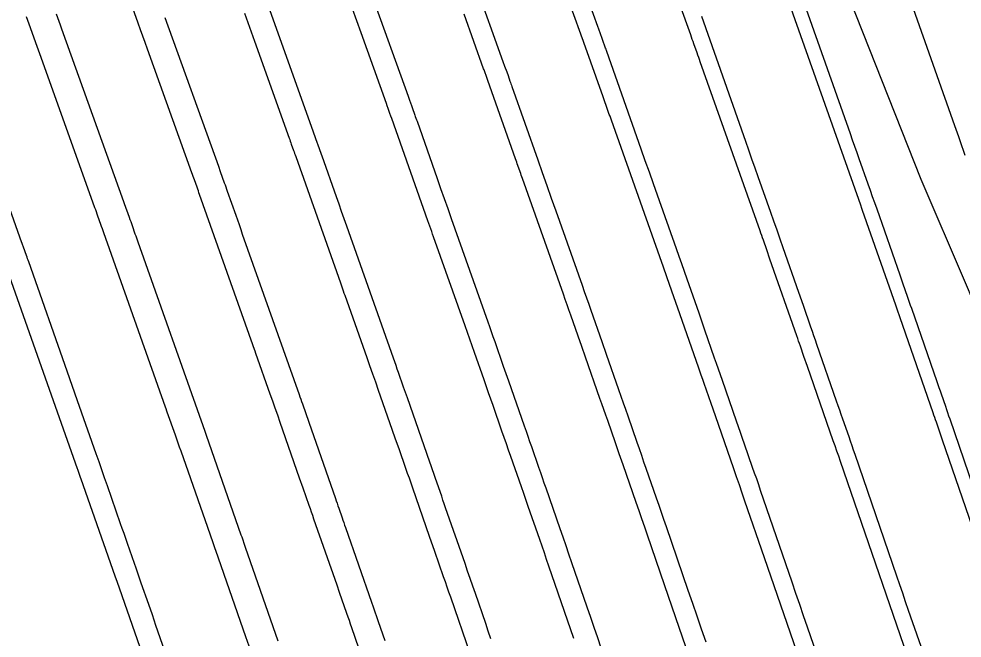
# Model space of a CAD drawing. Extents: x 954385 to 988206, y 1868364 to 1924553.
# Drawn here: x 957836.08 to 957863.48, y 1919839.64 to 1919857.64 of the extents above; entities that cross this region are included whole.
import ezdxf

# ---------------------------------------------------------------- set-up
doc = ezdxf.new("R2010")
doc.units = 0
for name, color, linetype in [('16', 7, 'Continuous'), ('6', 7, 'Continuous'), ('7', 7, 'Continuous'), ('Default', 7, 'Continuous')]:
    doc.layers.add(name, color=color, linetype=linetype)

msp = doc.modelspace()

# ---------------------------------------------------------------- linework, layer by layer
at = {"layer": '16'}
for points in [[(957845.213, 1919899.447), (957846.229, 1919896.789), (957848.704, 1919890.598), (957849.094, 1919889.63), (957851.185, 1919884.41), (957852.973, 1919879.813), (957853.512, 1919878.161), (957855.57, 1919871.813), (957856.234, 1919869.762), (957857.616, 1919865.464), (957859.448, 1919859.704), (957859.833, 1919859.181), (957862.289, 1919852.983), (957863.576, 1919849.977), (957864.912, 1919846.84), (957868.146, 1919840.9), (957868.505, 1919840.508), (957869.999, 1919838.882), (957873.079, 1919835.511), (957875.987, 1919831.845), (957877.16, 1919829.804), (957873.893, 1919821.72), (957874.199, 1919820.14), (957875.028, 1919815.086)], [(957847.12, 1919835.964), (957845.75, 1919839.943), (957845.715, 1919840.046), (957845.68, 1919840.148), (957845.644, 1919840.251), (957845.608, 1919840.354), (957845.394, 1919840.97), (957845.323, 1919841.175), (957844.653, 1919843.101), (957844.619, 1919843.2), (957844.584, 1919843.3), (957844.549, 1919843.399), (957844.514, 1919843.498), (957844.341, 1919843.995), (957844.236, 1919844.293), (957843.67, 1919845.911), (957843.598, 1919846.116), (957843.526, 1919846.321), (957843.454, 1919846.526), (957843.382, 1919846.73), (957842.962, 1919847.917), (957842.94, 1919847.979), (957842.896, 1919848.103), (957842.874, 1919848.165), (957841.33, 1919852.534), (957841.311, 1919852.587), (957841.293, 1919852.64), (957841.274, 1919852.692), (957841.255, 1919852.745), (957841.18, 1919852.956), (957841.161, 1919853.009), (957841.142, 1919853.061), (957841.124, 1919853.114), (957841.105, 1919853.167), (957839.817, 1919856.761), (957839.75, 1919856.949), (957839.683, 1919857.136), (957839.615, 1919857.324), (957839.548, 1919857.512), (957839.279, 1919858.264)], [(957859.153, 1919837.876), (957857.742, 1919841.974), (957857.175, 1919843.621), (957857.094, 1919843.857), (957857.013, 1919844.092), (957856.931, 1919844.327), (957856.85, 1919844.562), (957856.314, 1919846.103), (957856.191, 1919846.456), (957855.987, 1919847.044), (957855.946, 1919847.162), (957855.905, 1919847.28), (957855.864, 1919847.397), (957855.822, 1919847.515), (957855.222, 1919849.23), (957855.106, 1919849.562), (957854.912, 1919850.115), (957854.873, 1919850.226), (957854.835, 1919850.336), (957854.796, 1919850.447), (957854.757, 1919850.557), (957853.294, 1919854.695), (957853.274, 1919854.751), (957853.254, 1919854.808), (957853.234, 1919854.864), (957853.214, 1919854.921), (957853.133, 1919855.147), (957853.113, 1919855.203), (957853.093, 1919855.26), (957853.073, 1919855.316), (957853.053, 1919855.373), (957852.495, 1919856.952), (957852.473, 1919857.013), (957852.43, 1919857.135), (957852.408, 1919857.195), (957852.003, 1919858.328)], [(957861.997, 1919838.832), (957860.262, 1919843.871), (957859.951, 1919844.776), (957859.899, 1919844.927), (957859.846, 1919845.078), (957859.794, 1919845.229), (957859.742, 1919845.379), (957858.993, 1919847.532), (957858.89, 1919847.829), (957858.787, 1919848.126), (957858.761, 1919848.2), (957858.735, 1919848.275), (957858.709, 1919848.349), (957858.683, 1919848.423), (957857.902, 1919850.653), (957857.806, 1919850.928), (957857.71, 1919851.203), (957857.686, 1919851.271), (957857.662, 1919851.34), (957857.638, 1919851.409), (957857.613, 1919851.477), (957855.877, 1919856.389), (957855.853, 1919856.455), (957855.83, 1919856.52), (957855.807, 1919856.586), (957855.784, 1919856.651), (957855.691, 1919856.913), (957855.667, 1919856.978), (957855.644, 1919857.044), (957855.621, 1919857.109), (957855.598, 1919857.175), (957855.286, 1919858.057)], [(957858.459, 1919858.084), (957860.47, 1919852.397), (957860.489, 1919852.344), (957860.508, 1919852.29), (957860.582, 1919852.077), (957861.544, 1919849.331), (957861.565, 1919849.27), (957861.587, 1919849.208), (957861.672, 1919848.961), (957862.634, 1919846.197), (957862.657, 1919846.13), (957862.68, 1919846.064), (957862.703, 1919845.997), (957862.726, 1919845.931), (957862.909, 1919845.399), (957864.841, 1919839.788)], [(957836.291, 1919857.708), (957836.329, 1919857.6), (957836.368, 1919857.493), (957836.407, 1919857.386), (957836.561, 1919856.956), (957836.638, 1919856.741), (957836.715, 1919856.526), (957838.279, 1919852.16), (957838.301, 1919852.099), (957838.322, 1919852.038), (957838.344, 1919851.977), (957838.366, 1919851.916), (957838.452, 1919851.673), (957838.474, 1919851.612), (957838.496, 1919851.551), (957838.517, 1919851.49), (957838.539, 1919851.429), (957840.329, 1919846.363), (957840.346, 1919846.316), (957840.371, 1919846.246), (957840.379, 1919846.222), (957840.617, 1919845.549), (957840.658, 1919845.433), (957840.699, 1919845.317), (957840.74, 1919845.201), (957840.781, 1919845.085), (957841.557, 1919842.867), (957841.636, 1919842.642), (957841.714, 1919842.417), (957841.734, 1919842.361), (957841.754, 1919842.305), (957841.773, 1919842.248), (957841.793, 1919842.192), (957842.664, 1919839.686), (957842.806, 1919839.279)], [(957842.631, 1919857.801), (957842.728, 1919857.532), (957842.824, 1919857.264), (957842.92, 1919856.995), (957843.931, 1919854.174), (957843.947, 1919854.129), (957843.963, 1919854.085), (957843.978, 1919854.04), (957843.994, 1919853.996), (957844.058, 1919853.817), (957844.074, 1919853.772), (957844.09, 1919853.728), (957844.105, 1919853.683), (957844.121, 1919853.639), (957845.419, 1919849.967), (957845.44, 1919849.908), (957845.461, 1919849.848), (957845.503, 1919849.73), (957845.524, 1919849.67), (957845.545, 1919849.611), (957846.186, 1919847.797), (957846.27, 1919847.561), (957846.353, 1919847.325), (957846.436, 1919847.088), (957846.519, 1919846.852), (957846.916, 1919845.718), (957847.016, 1919845.433), (957847.115, 1919845.149), (957847.315, 1919844.579), (957847.364, 1919844.437), (957847.414, 1919844.295), (957847.464, 1919844.152), (957847.513, 1919844.01), (957848.001, 1919842.606), (957848.155, 1919842.165), (957848.411, 1919841.429), (957848.462, 1919841.282), (957848.513, 1919841.134), (957848.564, 1919840.987), (957848.615, 1919840.84), (957849.76, 1919837.512)], [(957852.203, 1919839.633), (957851.479, 1919841.736), (957851.413, 1919841.928), (957851.346, 1919842.12), (957851.28, 1919842.312), (957851.213, 1919842.504), (957850.88, 1919843.462), (957850.746, 1919843.846), (957850.68, 1919844.038), (957850.373, 1919844.919), (957850.309, 1919845.104), (957850.244, 1919845.29), (957850.179, 1919845.475), (957850.115, 1919845.66), (957849.855, 1919846.402), (957849.725, 1919846.773), (957849.595, 1919847.143), (957849.317, 1919847.94), (957849.249, 1919848.134), (957849.18, 1919848.329), (957849.112, 1919848.523), (957849.043, 1919848.717), (957848.128, 1919851.306), (957848.101, 1919851.383), (957848.073, 1919851.46), (957848.018, 1919851.614), (957847.991, 1919851.692), (957847.964, 1919851.769), (957846.912, 1919854.743), (957846.886, 1919854.816), (957846.861, 1919854.889), (957846.809, 1919855.035), (957846.783, 1919855.108), (957846.757, 1919855.181), (957846.023, 1919857.23), (957845.898, 1919857.579), (957845.773, 1919857.928)], [(957856.31, 1919836.92), (957855.171, 1919840.229), (957854.84, 1919841.188), (957854.343, 1919842.633), (957854.261, 1919842.869), (957854.18, 1919843.106), (957854.098, 1919843.342), (957854.016, 1919843.579), (957853.634, 1919844.674), (957853.522, 1919844.996), (957853.411, 1919845.318), (957853.187, 1919845.963), (957853.13, 1919846.124), (957853.074, 1919846.285), (957853.018, 1919846.446), (957852.962, 1919846.606), (957852.542, 1919847.807), (957852.435, 1919848.112), (957852.328, 1919848.417), (957852.114, 1919849.027), (957852.061, 1919849.18), (957852.007, 1919849.332), (957851.954, 1919849.485), (957851.9, 1919849.637), (957850.711, 1919853), (957850.694, 1919853.048), (957850.677, 1919853.095), (957850.66, 1919853.143), (957850.643, 1919853.19), (957850.576, 1919853.381), (957850.559, 1919853.428), (957850.542, 1919853.476), (957850.525, 1919853.523), (957850.508, 1919853.571), (957849.704, 1919855.848), (957849.683, 1919855.905), (957849.663, 1919855.961), (957849.613, 1919856.103), (957849.593, 1919856.16), (957849.582, 1919856.188), (957849.014, 1919857.775)], [(957839.966, 1919838.313), (957838.933, 1919841.283), (957838.914, 1919841.336), (957838.877, 1919841.442), (957837.891, 1919844.258), (957837.872, 1919844.313), (957837.853, 1919844.368), (957837.793, 1919844.539), (957837.785, 1919844.561), (957835.748, 1919850.325)]]:
    msp.add_lwpolyline(points, dxfattribs=at)
at = {"layer": '6'}
for points in [[(957859.642, 1919838.075), (957858.992, 1919839.963), (957858.88, 1919840.288), (957858.768, 1919840.614), (957858.656, 1919840.94), (957858.544, 1919841.266), (957857.631, 1919843.93), (957857.573, 1919844.098), (957857.515, 1919844.267), (957857.456, 1919844.435), (957857.398, 1919844.603), (957857.164, 1919845.276), (957857.105, 1919845.445), (957857.047, 1919845.613), (957856.988, 1919845.781), (957856.93, 1919845.95), (957856.52, 1919847.131), (957856.464, 1919847.294), (957856.407, 1919847.456), (957856.351, 1919847.619), (957856.294, 1919847.781), (957856.01, 1919848.594), (957855.84, 1919849.081), (957855.493, 1919850.076), (957855.416, 1919850.296), (957855.339, 1919850.515), (957855.261, 1919850.735), (957855.184, 1919850.955), (957854.633, 1919852.515), (957854.515, 1919852.848), (957854.397, 1919853.181), (957854.28, 1919853.514), (957854.162, 1919853.848), (957853.16, 1919856.692), (957853.149, 1919856.724), (957853.138, 1919856.755), (957853.127, 1919856.787), (957853.116, 1919856.818), (957853.048, 1919857.008), (957853.025, 1919857.071), (957852.929, 1919857.339), (957852.9, 1919857.422), (957852.273, 1919859.172)], [(957837.165, 1919857.787), (957837.243, 1919857.57), (957837.281, 1919857.462), (957837.32, 1919857.354), (957839.119, 1919852.333), (957839.141, 1919852.273), (957839.284, 1919851.871), (957839.305, 1919851.812), (957839.327, 1919851.752), (957839.348, 1919851.693), (957839.369, 1919851.634), (957839.452, 1919851.396), (957839.473, 1919851.336), (957839.494, 1919851.277), (957839.515, 1919851.218), (957839.536, 1919851.158), (957841.48, 1919845.66), (957841.5, 1919845.602), (957841.52, 1919845.544), (957841.601, 1919845.313), (957842.532, 1919842.646), (957842.553, 1919842.586), (957842.574, 1919842.525), (957842.627, 1919842.374), (957842.658, 1919842.284), (957843.606, 1919839.56)]]:
    msp.add_lwpolyline(points, dxfattribs=at)
at = {"layer": '7'}
for points in [[(957861.432, 1919859.736), (957863.263, 1919854.538), (957863.301, 1919854.431), (957863.339, 1919854.323), (957863.377, 1919854.216), (957863.415, 1919854.108), (957863.567, 1919853.679)], [(957849.337, 1919858.656), (957850.143, 1919856.405), (957850.192, 1919856.268), (957850.253, 1919856.097), (957850.29, 1919855.995), (957850.348, 1919855.832), (957850.362, 1919855.793), (957850.376, 1919855.755), (957850.389, 1919855.716), (957850.403, 1919855.678), (957851.156, 1919853.539), (957851.286, 1919853.17), (957851.417, 1919852.8), (957851.547, 1919852.431), (957851.677, 1919852.062), (957852.443, 1919849.896), (957852.507, 1919849.714), (957852.571, 1919849.533), (957852.635, 1919849.351), (957852.698, 1919849.169), (957853.015, 1919848.261), (957853.142, 1919847.897), (957853.504, 1919846.862), (957853.57, 1919846.672), (957853.636, 1919846.482), (957853.702, 1919846.292), (957853.769, 1919846.101), (957854.033, 1919845.34), (957854.099, 1919845.15), (957854.165, 1919844.959), (957854.231, 1919844.769), (957854.297, 1919844.579), (957854.597, 1919843.716), (957854.669, 1919843.509), (957854.741, 1919843.301), (957854.812, 1919843.094), (957854.884, 1919842.886), (957855.517, 1919841.038), (957855.647, 1919840.661), (957855.776, 1919840.284), (957855.906, 1919839.907), (957856.036, 1919839.53)], [(957858.675, 1919858.721), (957860.229, 1919854.308), (957860.294, 1919854.125), (957860.358, 1919853.943), (957860.423, 1919853.76), (957860.487, 1919853.577), (957860.746, 1919852.846), (957860.81, 1919852.664), (957860.874, 1919852.481), (957860.939, 1919852.298), (957861.003, 1919852.115), (957861.672, 1919850.199), (957861.764, 1919849.934), (957861.887, 1919849.581), (957861.918, 1919849.493), (957861.949, 1919849.404), (957861.979, 1919849.316), (957862.01, 1919849.228), (957862.748, 1919847.102), (957862.779, 1919847.011), (957862.81, 1919846.921), (957862.842, 1919846.83), (957862.873, 1919846.74), (957862.999, 1919846.378), (957863.031, 1919846.287), (957863.062, 1919846.197), (957863.093, 1919846.106), (957863.124, 1919846.016), (957864.633, 1919841.617)], [(957846.332, 1919858.33), (957847.387, 1919855.388), (957847.425, 1919855.28), (957847.483, 1919855.118), (957847.503, 1919855.064), (957847.581, 1919854.845), (957847.597, 1919854.8), (957847.613, 1919854.754), (957847.63, 1919854.709), (957847.646, 1919854.663), (957848.23, 1919853.003), (957848.333, 1919852.711), (957848.436, 1919852.419), (957848.539, 1919852.128), (957848.642, 1919851.836), (957849.702, 1919848.837), (957849.753, 1919848.693), (957849.803, 1919848.55), (957849.854, 1919848.407), (957849.904, 1919848.263), (957850.154, 1919847.545), (957850.305, 1919847.115), (957850.761, 1919845.808), (957850.813, 1919845.658), (957850.866, 1919845.508), (957850.918, 1919845.358), (957850.97, 1919845.207), (957851.179, 1919844.606), (957851.231, 1919844.456), (957851.283, 1919844.306), (957851.335, 1919844.155), (957851.387, 1919844.005), (957851.797, 1919842.829), (957851.882, 1919842.582), (957851.967, 1919842.336), (957852.052, 1919842.09), (957852.137, 1919841.843), (957852.58, 1919840.55), (957852.683, 1919840.252), (957852.785, 1919839.954), (957852.887, 1919839.656), (957852.99, 1919839.359)], [(957849.793, 1919839.624), (957849.718, 1919839.842), (957849.643, 1919840.061), (957849.344, 1919840.934), (957849.269, 1919841.153), (957849.194, 1919841.371), (957849.118, 1919841.589), (957849.042, 1919841.807), (957848.478, 1919843.431), (957848.439, 1919843.542), (957848.401, 1919843.652), (957848.363, 1919843.762), (957848.324, 1919843.872), (957848.171, 1919844.313), (957848.133, 1919844.424), (957848.095, 1919844.534), (957848.056, 1919844.644), (957848.018, 1919844.754), (957847.367, 1919846.62), (957847.256, 1919846.935), (957847.109, 1919847.357), (957847.073, 1919847.462), (957847.036, 1919847.567), (957846.999, 1919847.673), (957846.961, 1919847.778), (957845.607, 1919851.61), (957845.531, 1919851.824), (957845.455, 1919852.039), (957845.38, 1919852.253), (957845.304, 1919852.467), (957844.888, 1919853.649), (957844.87, 1919853.701), (957844.851, 1919853.754), (957844.832, 1919853.806), (957844.814, 1919853.859), (957844.708, 1919854.153), (957844.63, 1919854.372), (957843.328, 1919858.005)], [(957840.324, 1919857.679), (957841.874, 1919853.355), (957841.928, 1919853.203), (957842.046, 1919852.872), (957842.068, 1919852.812), (957842.089, 1919852.753), (957842.11, 1919852.693), (957842.131, 1919852.634), (957842.378, 1919851.932), (957842.426, 1919851.795), (957842.475, 1919851.658), (957842.523, 1919851.521), (957842.571, 1919851.384), (957844.221, 1919846.719), (957844.244, 1919846.652), (957844.268, 1919846.585), (957844.291, 1919846.518), (957844.315, 1919846.45), (957844.502, 1919845.913), (957845.275, 1919843.7), (957845.3, 1919843.63), (957845.324, 1919843.56), (957845.349, 1919843.489), (957845.373, 1919843.419), (957845.47, 1919843.138), (957845.495, 1919843.068), (957845.519, 1919842.998), (957845.543, 1919842.928), (957845.568, 1919842.858), (957846.324, 1919840.684), (957846.372, 1919840.545), (957846.42, 1919840.406), (957846.468, 1919840.267), (957846.516, 1919840.128), (957846.707, 1919839.572)], [(957862.417, 1919839.034), (957861.93, 1919840.447), (957861.844, 1919840.695), (957861.759, 1919840.944), (957861.674, 1919841.193), (957861.588, 1919841.441), (957860.377, 1919844.973), (957860.333, 1919845.102), (957860.288, 1919845.232), (957860.243, 1919845.361), (957860.199, 1919845.491), (957860.019, 1919846.008), (957859.974, 1919846.138), (957859.929, 1919846.267), (957859.884, 1919846.396), (957859.839, 1919846.526), (957859.265, 1919848.179), (957859.222, 1919848.305), (957859.178, 1919848.43), (957859.134, 1919848.556), (957859.091, 1919848.681), (957858.872, 1919849.308), (957858.74, 1919849.684), (957858.287, 1919850.982), (957858.197, 1919851.24), (957858.106, 1919851.498), (957858.016, 1919851.756), (957857.925, 1919852.014), (957857.56, 1919853.046), (957857.469, 1919853.304), (957857.378, 1919853.562), (957857.287, 1919853.82), (957857.196, 1919854.078), (957855.918, 1919857.707)], [(957840.457, 1919838.87), (957840.062, 1919840.01), (957839.957, 1919840.313), (957839.852, 1919840.616), (957839.636, 1919841.236), (957839.586, 1919841.38), (957839.536, 1919841.525), (957839.486, 1919841.669), (957839.436, 1919841.813), (957839.234, 1919842.39), (957839.184, 1919842.534), (957839.134, 1919842.678), (957839.084, 1919842.822), (957839.033, 1919842.966), (957838.65, 1919844.069), (957838.569, 1919844.301), (957838.488, 1919844.532), (957838.407, 1919844.764), (957838.326, 1919844.996), (957837.783, 1919846.54), (957837.481, 1919847.4), (957836.364, 1919850.576), (957836.347, 1919850.622), (957836.331, 1919850.668), (957836.315, 1919850.713), (957836.299, 1919850.759), (957836.211, 1919851.007), (957836.183, 1919851.085), (957836.118, 1919851.267), (957836.109, 1919851.293), (957834.927, 1919854.62)]]:
    msp.add_lwpolyline(points, dxfattribs=at)
at = {"layer": 'Default'}
msp.add_arc((956871.597, 1919501.221), 996.448, 12.648055, 34.075074, dxfattribs=at)

doc.saveas('drawing.dxf')
